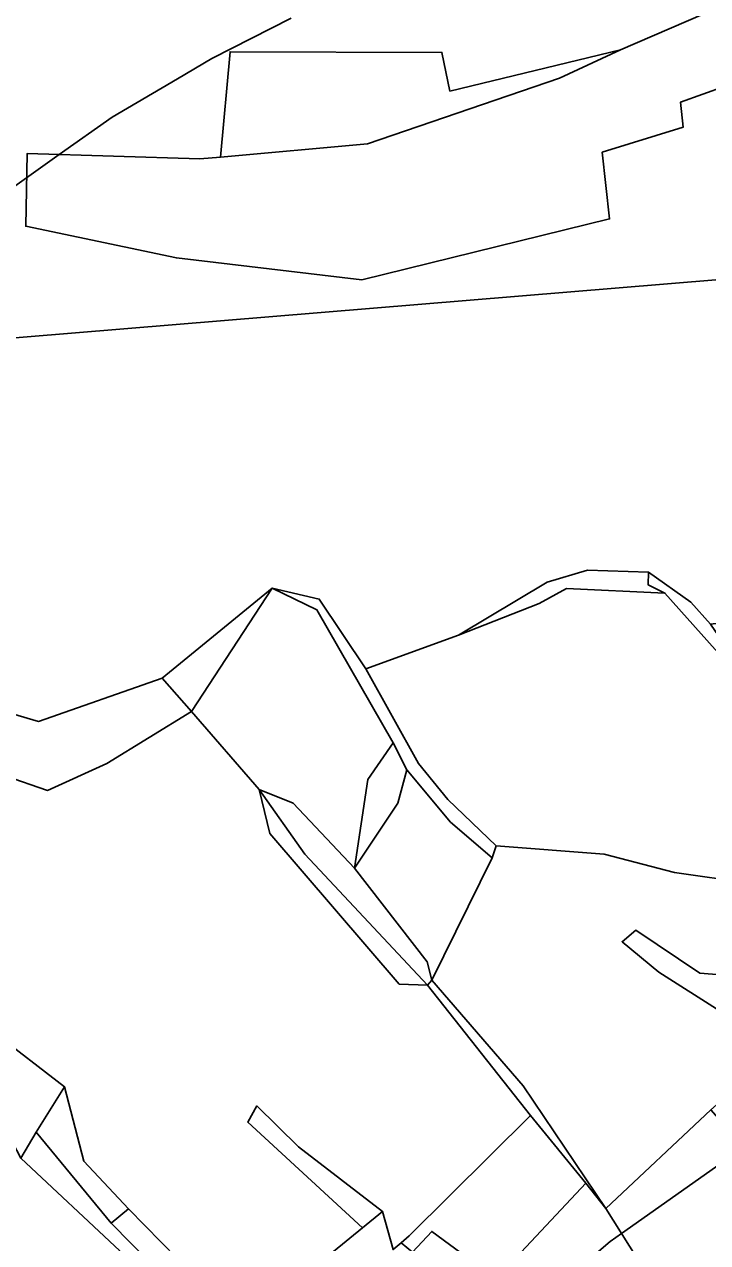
# Model space of a CAD drawing. Extents: x -477304 to -465429, y -1159113 to -1149210.
# Drawn here: x -471731.2 to -471562.5, y -1155161.1 to -1154860.4 of the extents above; entities that cross this region are included whole.
import ezdxf

# ---------------------------------------------------------------- set-up
doc = ezdxf.new("R2010")
doc.units = 0
for name, color, linetype in [('BPEJ_s', 7, 'Continuous'), ('PUPFL_s', 7, 'Continuous'), ('trav_porost_s', 7, 'Continuous')]:
    doc.layers.add(name, color=color, linetype=linetype)

msp = doc.modelspace()

# ---------------------------------------------------------------- linework, layer by layer
at = {"layer": 'BPEJ_s'}
for points in [[(-471898.07, -1155033.45), (-471872.73, -1155010.35), (-471860.83, -1155002.06), (-471857.85, -1154998.66), (-471837.88, -1154981.88), (-471825.98, -1154970.83), (-471798.78, -1154950.43), (-471793.08, -1154945.64), (-471791.39, -1154944.23), (-471789.16, -1154942.36), (-471786.89, -1154940.45), (-471769.89, -1154928.12), (-471750.91, -1154912.78), (-471749.91, -1154911.97), (-471730.64, -1154898.28), (-471722.58, -1154892.55), (-471709.54, -1154883.29), (-471693.39, -1154873.82), (-471684.9, -1154868.84), (-471665.35, -1154858.85)], [(-471665.35, -1154858.85), (-471684.9, -1154868.84), (-471693.39, -1154873.82), (-471709.54, -1154883.29), (-471722.58, -1154892.55), (-471730.64, -1154898.28), (-471749.91, -1154911.97)], [(-471602.45, -1155174.38), (-471586.52, -1155160.79), (-471583.73, -1155158.82), (-471553.54, -1155137.53), (-471553.37, -1155137.41), (-471548.54, -1155134.34), (-471536.35, -1155126.58), (-471530, -1155122.54), (-471523.47, -1155117.23), (-471517.68, -1155112.52), (-471517.56, -1155112.43), (-471510.87, -1155106.99), (-471510.66, -1155106.82), (-471507.48, -1155102.95), (-471506.93, -1155102.28), (-471506.05, -1155101.22), (-471490.9, -1155082.81), (-471481.78, -1155070.69), (-471476.67, -1155063.9), (-471474.44, -1155061.3), (-471463.92, -1155049.02), (-471457.99, -1155040.91)], [(-471553.54, -1155137.53), (-471583.73, -1155158.82), (-471586.52, -1155160.79), (-471602.45, -1155174.38)]]:
    msp.add_lwpolyline(points, dxfattribs=at)
at = {"layer": 'PUPFL_s'}
for points in [[(-471631.78, -1154824.88), (-471629.82, -1154825.94), (-471611.42, -1154835.84), (-471567.91, -1154831.43), (-471555.49, -1154856.24), (-471545.44, -1154876.32), (-471536.56, -1154894.05), (-471523.65, -1154920.46), (-471792.23, -1154942.61), (-471770.61, -1154873.07), (-471761.72, -1154854.2), (-471716.68, -1154851.69), (-471702.63, -1154845.42), (-471678.22, -1154849.91)], [(-471730.53, -1154892.31), (-471687.89, -1154893.62), (-471682.77, -1154893.16), (-471646.48, -1154889.92), (-471599.07, -1154873.65), (-471583.95, -1154866.66), (-471559.39, -1154856.06), (-471552.65, -1154873.73), (-471569.16, -1154879.65), (-471568.51, -1154885.81), (-471588.47, -1154891.98), (-471586.66, -1154908.42), (-471647.87, -1154923.46), (-471693.64, -1154918.04), (-471730.86, -1154910.23)], [(-471626.1, -1154876.9), (-471628.07, -1154867.32), (-471680.41, -1154867.16), (-471682.77, -1154893.16), (-471687.89, -1154893.62), (-471730.53, -1154892.31), (-471730.86, -1154910.23), (-471693.64, -1154918.04), (-471647.87, -1154923.46), (-471586.66, -1154908.42), (-471588.47, -1154891.98), (-471568.51, -1154885.81), (-471569.16, -1154879.65), (-471552.65, -1154873.73), (-471559.39, -1154856.06), (-471583.95, -1154866.66)], [(-471540.43, -1154999.47), (-471545.44, -1155006.46), (-471561.75, -1155008.43), (-471566.64, -1155003.01), (-471577.08, -1154995.61), (-471592.15, -1154995.16), (-471602.09, -1154998.07), (-471623.95, -1155011.14), (-471646.88, -1155019.46), (-471658.38, -1155002.28), (-471670.01, -1154999.57), (-471697.17, -1155021.8), (-471727.73, -1155032.48), (-471764.13, -1155021.75), (-471811.08, -1155010.04), (-471792.23, -1154942.61), (-471523.65, -1154920.46), (-471497.14, -1154976.25)], [(-471597.29, -1154999.68), (-471604.07, -1155003.38), (-471623.95, -1155011.14), (-471602.09, -1154998.07), (-471592.15, -1154995.16), (-471577.08, -1154995.61), (-471577.12, -1154998.77), (-471573.01, -1155000.79)], [(-471558.55, -1155016.98), (-471573.01, -1155000.79), (-471577.12, -1154998.77), (-471577.08, -1154995.61), (-471566.64, -1155003.01), (-471561.75, -1155008.43), (-471556.91, -1155015.5)], [(-471697.17, -1155021.8), (-471670.01, -1154999.57), (-471689.96, -1155030.05)], [(-471689.96, -1155030.05), (-471710.83, -1155042.85), (-471725.46, -1155049.51), (-471756.97, -1155038.66), (-471794.18, -1155031.14), (-471763.33, -1155062.17), (-471752.86, -1155078.94), (-471785.94, -1155057.16), (-471787.67, -1155043.86), (-471800.65, -1155032.23), (-471811.08, -1155010.04), (-471764.13, -1155021.75), (-471727.73, -1155032.48), (-471697.17, -1155021.8)]]:
    msp.add_lwpolyline(points, close=True, dxfattribs=at)
msp.add_lwpolyline([(-471739.05, -1155108.98), (-471721.31, -1155122.62), (-471728.31, -1155133.81), (-471732.05, -1155140.26)], dxfattribs=at)
at = {"layer": 'trav_porost_s'}
for points in [[(-471626.1, -1154876.9), (-471583.95, -1154866.66), (-471599.07, -1154873.65), (-471646.48, -1154889.92), (-471682.77, -1154893.16), (-471680.41, -1154867.16), (-471628.07, -1154867.32)], [(-471646.36, -1155046.78), (-471649.64, -1155068.72), (-471664.8, -1155052.61), (-471673.18, -1155049.24), (-471689.96, -1155030.05), (-471670.01, -1154999.57), (-471658.96, -1155004.91), (-471640.14, -1155037.71)], [(-471670.01, -1154999.57), (-471658.38, -1155002.28), (-471646.88, -1155019.46), (-471633.9, -1155042.81), (-471626.59, -1155051.77), (-471614.67, -1155063.19), (-471615.66, -1155066.15), (-471625.93, -1155057.35), (-471636.77, -1155044.37), (-471640.14, -1155037.71), (-471658.96, -1155004.91)], [(-471597.29, -1154999.68), (-471573.01, -1155000.79), (-471558.55, -1155016.98), (-471556.91, -1155015.5), (-471544.13, -1155028.94), (-471540.31, -1155037.49), (-471537.56, -1155036.71), (-471532.28, -1155045.22), (-471552.12, -1155072.42), (-471570.61, -1155069.75), (-471588.02, -1155065.23), (-471614.67, -1155063.19), (-471626.59, -1155051.77), (-471633.9, -1155042.81), (-471646.88, -1155019.46), (-471623.95, -1155011.14), (-471604.07, -1155003.38)], [(-471636.77, -1155044.37), (-471638.96, -1155052.61), (-471649.64, -1155068.72), (-471646.36, -1155046.78), (-471640.14, -1155037.71)], [(-471630.58, -1155096.3), (-471631.73, -1155091.82), (-471649.64, -1155068.72), (-471638.96, -1155052.61), (-471636.77, -1155044.37), (-471625.93, -1155057.35), (-471615.66, -1155066.15)], [(-471673.18, -1155049.24), (-471661.93, -1155065.19), (-471631.65, -1155097.53), (-471638.63, -1155097.29), (-471670.55, -1155060.13)], [(-471664.8, -1155052.61), (-471649.64, -1155068.72), (-471631.73, -1155091.82), (-471630.58, -1155096.3), (-471631.65, -1155097.53), (-471661.93, -1155065.19), (-471673.18, -1155049.24)], [(-471529.96, -1155076.12), (-471536.37, -1155082.61), (-471546.84, -1155098.31), (-471554.97, -1155095.31), (-471564.38, -1155094.57), (-471580.2, -1155084.01), (-471583.57, -1155086.85), (-471574.49, -1155094.33), (-471559.37, -1155103.95), (-471559.62, -1155106.45), (-471552.1, -1155112.66), (-471557.3, -1155124.45), (-471561.69, -1155128.33), (-471587.6, -1155152.69), (-471607.99, -1155122.44), (-471630.58, -1155096.3), (-471615.66, -1155066.15), (-471614.67, -1155063.19), (-471588.02, -1155065.23), (-471570.61, -1155069.75), (-471552.12, -1155072.42), (-471528.72, -1155071.6)], [(-471551.77, -1155115.7), (-471553.35, -1155127.28), (-471554.19, -1155126.33), (-471555, -1155127.04), (-471557.3, -1155124.45), (-471552.1, -1155112.66), (-471559.62, -1155106.45), (-471559.37, -1155103.95), (-471574.49, -1155094.33), (-471583.57, -1155086.85), (-471580.2, -1155084.01), (-471564.38, -1155094.57), (-471554.97, -1155095.31), (-471546.84, -1155098.31), (-471536.37, -1155082.61), (-471529.96, -1155076.12), (-471544.91, -1155098.03)], [(-471561.69, -1155128.33), (-471550.62, -1155140.84), (-471546.23, -1155136.96), (-471548.9, -1155133.93), (-471548.1, -1155133.22), (-471552.18, -1155128.6), (-471550.15, -1155116.52), (-471542.42, -1155097.53), (-471529.31, -1155081.19), (-471539.89, -1155096.91), (-471547.57, -1155113.79), (-471525.51, -1155138.95), (-471554.91, -1155163.25), (-471575.74, -1155171.55), (-471578.13, -1155167.7), (-471587.6, -1155152.69)], [(-471630.58, -1155096.3), (-471607.99, -1155122.44), (-471587.6, -1155152.69), (-471592.57, -1155146.47), (-471606.24, -1155129.74), (-471631.65, -1155097.53)], [(-471709.71, -1155165.66), (-471691.83, -1155180.97), (-471717.64, -1155206.12), (-471732.44, -1155198.44), (-471813.03, -1155144.05), (-471793.35, -1155125.15), (-471781.37, -1155104.43), (-471740.24, -1155124.77), (-471732.05, -1155140.26), (-471707.64, -1155163.13)], [(-471721.31, -1155122.62), (-471716.54, -1155141.04), (-471705.48, -1155152.8), (-471709.73, -1155156.28), (-471728.31, -1155133.81)], [(-471642.74, -1155153.42), (-471647.73, -1155157.49), (-471676.04, -1155131.34), (-471673.78, -1155127.35), (-471663.51, -1155137.46)], [(-471592.57, -1155146.47), (-471614.66, -1155170.07), (-471630.61, -1155158.35), (-471635.34, -1155163.46), (-471638.16, -1155161.12), (-471636.2, -1155159.43), (-471606.24, -1155129.74)], [(-471732.05, -1155140.26), (-471728.31, -1155133.81), (-471709.73, -1155156.28), (-471685.11, -1155181.3), (-471706.76, -1155202.92), (-471717.64, -1155206.12), (-471691.83, -1155180.97), (-471709.71, -1155165.66), (-471707.64, -1155163.13)]]:
    msp.add_lwpolyline(points, close=True, dxfattribs=at)
for points in [[(-471756.97, -1155038.66), (-471725.46, -1155049.51), (-471710.83, -1155042.85), (-471689.96, -1155030.05), (-471673.18, -1155049.24), (-471670.55, -1155060.13), (-471638.63, -1155097.29), (-471631.65, -1155097.53), (-471606.24, -1155129.74), (-471636.2, -1155159.43), (-471638.16, -1155161.12), (-471640.15, -1155162.84), (-471642.74, -1155153.42), (-471663.51, -1155137.46), (-471673.78, -1155127.35), (-471676.04, -1155131.34), (-471647.73, -1155157.49), (-471677.28, -1155181.55), (-471705.48, -1155152.8), (-471716.54, -1155141.04), (-471721.31, -1155122.62), (-471739.05, -1155108.98)], [(-471635.34, -1155163.46), (-471630.61, -1155158.35), (-471614.66, -1155170.07), (-471592.57, -1155146.47), (-471587.6, -1155152.69), (-471578.13, -1155167.7)], [(-471685.11, -1155181.3), (-471709.73, -1155156.28), (-471705.48, -1155152.8), (-471677.28, -1155181.55), (-471647.73, -1155157.49), (-471642.74, -1155153.42), (-471640.15, -1155162.84)]]:
    msp.add_lwpolyline(points, dxfattribs=at)

doc.saveas('drawing.dxf')
